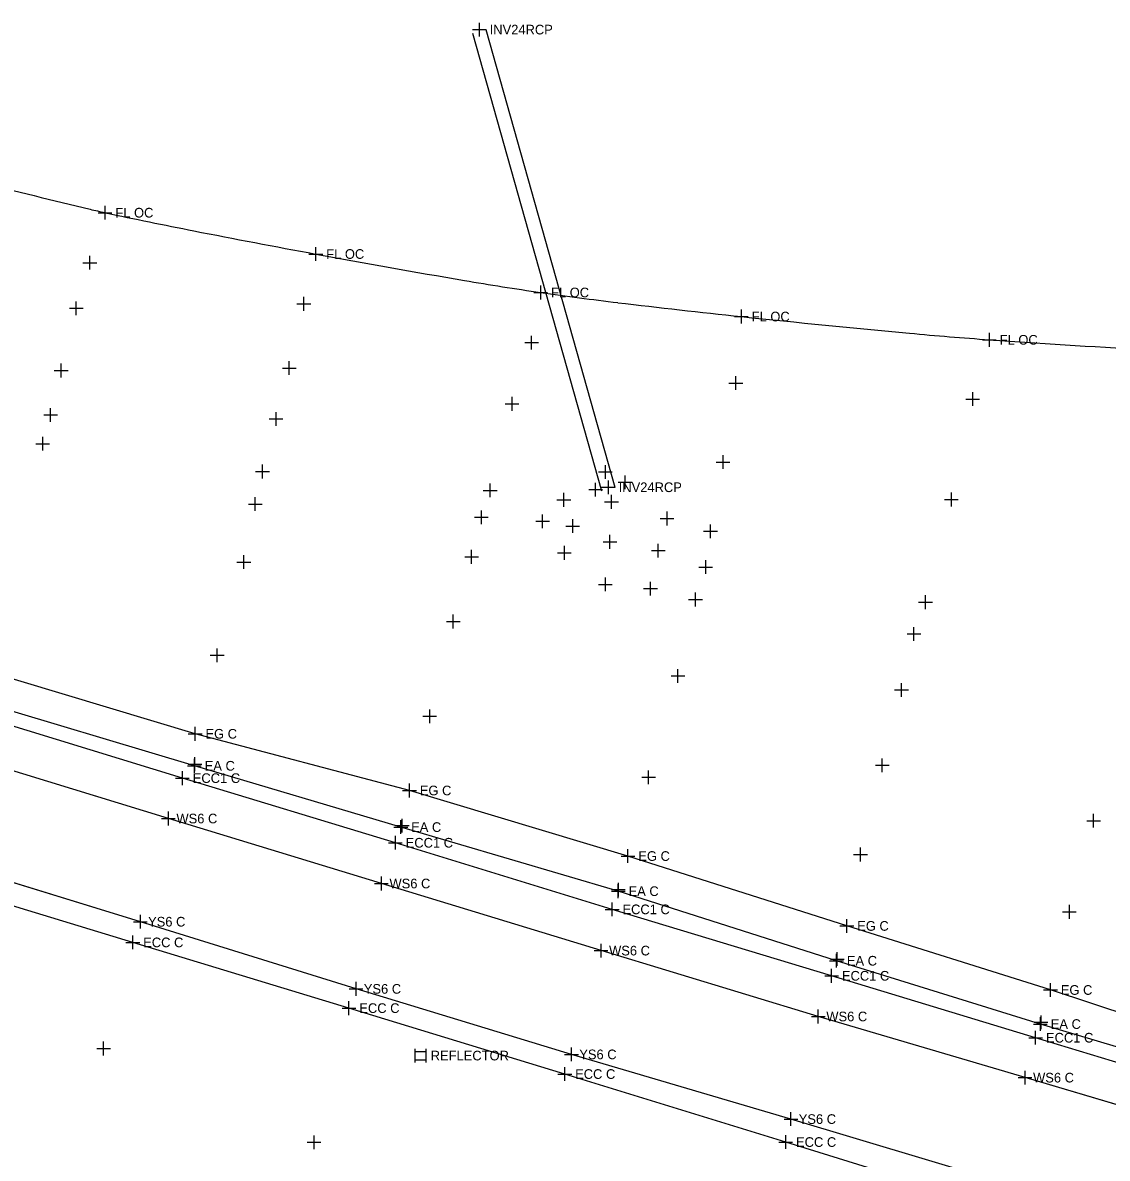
# Model space of a CAD drawing. Extents: x 1324236 to 1326110, y 459090 to 460782.
# Drawn here: x 1325026.1 to 1325183.3, y 460388.2 to 460552.9 of the extents above; entities that cross this region are included whole.
import ezdxf

# ---------------------------------------------------------------- set-up
doc = ezdxf.new("R2010")
doc.units = 0
for name, color, linetype in [('DR_X_Ditch', 7, 'Continuous'), ('DT_X_Terrain_Ground_Line', 7, 'Continuous'), ('DV_X_Property_Line', 7, 'Continuous'), ('PM_X_CL_Double_Solid', 7, 'Continuous'), ('PM_X_Edge_Line', 7, 'Continuous'), ('PV_X_Shoulder', 7, 'Continuous'), ('PV_X_Shoulder_Aggregate', 7, 'Continuous'), ('RW_X_CL', 7, 'Continuous'), ('RW_X_Esmt_SH', 7, 'Continuous'), ('VG_X_Flower_Bed', 7, 'Continuous')]:
    doc.layers.add(name, color=color, linetype=linetype)

msp = doc.modelspace()

# ---------------------------------------------------------------- linework, layer by layer
at = {"layer": 'DR_X_Ditch'}
for points in [[(1325201.72, 460390.92), (1325171.39, 460399.9), (1325141.4, 460408.77), (1325109.9, 460418.32), (1325078.06, 460428.05), (1325047.17, 460437.47), (1325015.78, 460447.08), (1324983.6, 460456.88), (1324953.06, 460466.17), (1324921.13, 460475.86), (1324889.88, 460485.35), (1324858.09, 460494.99)], [(1325197.01, 460375.9), (1325166.97, 460385.03), (1325137.44, 460393.89), (1325105.63, 460403.27), (1325074.39, 460412.77), (1325043.11, 460422.51), (1325010.96, 460432.4), (1324979.11, 460442.15), (1324948.44, 460451.51), (1324916.91, 460461.07), (1324885.73, 460470.56), (1324853.81, 460480.32)]]:
    msp.add_lwpolyline(points, dxfattribs=at)
at = {"layer": 'DT_X_Terrain_Ground_Line'}
for p, q in [((1325082.91, 460404.1), (1325082.91, 460402.1)), ((1325082.91, 460403.7), (1325084.51, 460403.7)), ((1325084.51, 460404.1), (1325084.51, 460402.1)), ((1325082.91, 460402.5), (1325084.51, 460402.5))]:
    msp.add_line(p, q, dxfattribs=at)
at = {"layer": 'DV_X_Property_Line'}
for p, q in [((1325091.26, 460551.87), (1325093.26, 460551.87)), ((1325092.26, 460550.87), (1325092.26, 460552.87)), ((1325110.97, 460484.51), (1325110.97, 460486.51)), ((1325109.97, 460485.51), (1325111.97, 460485.51)), ((1325050.05, 460449.76), (1325052.05, 460449.76)), ((1325051.05, 460448.76), (1325051.05, 460450.76)), ((1325050.94, 460444.12), (1325050.94, 460446.12)), ((1325049.94, 460445.12), (1325051.94, 460445.12)), ((1325048.21, 460443.33), (1325050.21, 460443.33)), ((1325049.21, 460442.33), (1325049.21, 460444.33)), ((1325081.13, 460441.54), (1325083.13, 460441.54)), ((1325082.13, 460440.54), (1325082.13, 460442.54)), ((1325079.87, 460436.23), (1325081.87, 460436.23)), ((1325080.87, 460435.23), (1325080.87, 460437.23)), ((1325080.08, 460432.96), (1325080.08, 460434.96)), ((1325079.08, 460433.96), (1325081.08, 460433.96)), ((1325113.81, 460431.03), (1325113.81, 460433.03)), ((1325112.81, 460432.03), (1325114.81, 460432.03)), ((1325111.4, 460426.94), (1325113.4, 460426.94)), ((1325112.4, 460425.94), (1325112.4, 460427.94)), ((1325111.51, 460423.3), (1325111.51, 460425.3)), ((1325110.51, 460424.3), (1325112.51, 460424.3)), ((1325144.55, 460421.9), (1325146.55, 460421.9)), ((1325145.55, 460420.9), (1325145.55, 460422.9)), ((1325042.02, 460418.51), (1325042.02, 460420.51)), ((1325041.02, 460419.51), (1325043.02, 460419.51)), ((1325143.05, 460416.85), (1325145.05, 460416.85)), ((1325144.05, 460415.85), (1325144.05, 460417.85)), ((1325143.33, 460413.67), (1325143.33, 460415.67)), ((1325142.33, 460414.67), (1325144.33, 460414.67)), ((1325175.07, 460411.61), (1325175.07, 460413.61)), ((1325174.07, 460412.61), (1325176.07, 460412.61)), ((1325072.36, 460409.98), (1325074.36, 460409.98)), ((1325073.36, 460408.98), (1325073.36, 460410.98)), ((1325173.61, 460406.67), (1325173.61, 460408.67)), ((1325172.61, 460407.67), (1325174.61, 460407.67)), ((1325172.92, 460404.69), (1325172.92, 460406.69)), ((1325171.92, 460405.69), (1325173.92, 460405.69)), ((1325103.65, 460400.42), (1325105.65, 460400.42)), ((1325104.65, 460399.42), (1325104.65, 460401.42)), ((1325135.68, 460390.56), (1325137.68, 460390.56)), ((1325136.68, 460389.56), (1325136.68, 460391.56))]:
    msp.add_line(p, q, dxfattribs=at)
at = {"layer": 'PM_X_CL_Double_Solid'}
for centre, radius, start, end in [((1328949.39, 476578.35), 16522.71, 256.183014, 256.298686), ((1325053.24, 460597.26), 73.53, 256.2987, 258.0327), ((1325216.03, 461365.3), 858.64, 258.03269, 258.91027), ((1325360.18, 462100.74), 1608.08, 258.91027, 259.55153), ((1325374.29, 462177.27), 1685.9, 259.55153, 260.2949), ((1325164.66, 460951.54), 442.37, 260.2949, 261.7462), ((1325167.55, 460971.4), 462.43, 261.7462, 263.1461), ((1325252.51, 461678.28), 1174.4, 263.14606, 264.0245), ((1325362.39, 462727.99), 2229.85, 264.0245, 264.65378), ((1325201.47, 461008.44), 502.78, 264.6538, 265.979), ((1325175.55, 460639.7), 133.13, 265.979, 266.3104), ((1333068.62, 583041.15), 122788.82, 266.3103858, 266.3212962)]:
    msp.add_arc(centre, radius, start, end, dxfattribs=at)
at = {"layer": 'PM_X_Edge_Line'}
for p, q in [((1325047.17, 460437.47), (1325015.78, 460447.08)), ((1325078.06, 460428.05), (1325047.17, 460437.47)), ((1325043.11, 460422.51), (1325010.96, 460432.4)), ((1325109.9, 460418.32), (1325078.06, 460428.05)), ((1325074.39, 460412.77), (1325043.11, 460422.51)), ((1325141.4, 460408.77), (1325109.9, 460418.32)), ((1325105.63, 460403.27), (1325074.39, 460412.77)), ((1325171.39, 460399.9), (1325141.4, 460408.77)), ((1325137.44, 460393.89), (1325105.63, 460403.27)), ((1325201.72, 460390.92), (1325171.39, 460399.9)), ((1325166.97, 460385.03), (1325137.44, 460393.89))]:
    msp.add_line(p, q, dxfattribs=at)
at = {"layer": 'PV_X_Shoulder'}
for points in [[(1325203.91, 460398.61), (1325173.61, 460407.67), (1325144.05, 460416.85), (1325112.4, 460426.94), (1325080.87, 460436.23), (1325050.94, 460445.12), (1325018.28, 460454.9), (1324986.5, 460464.93), (1324955.78, 460474.5), (1324923.62, 460484.01), (1324892.37, 460493.49), (1324860.6, 460503.39)], [(1325203.2, 460396.5), (1325172.92, 460405.69), (1325143.33, 460414.67), (1325111.51, 460424.3), (1325080.08, 460433.96), (1325049.21, 460443.33), (1325017.53, 460453.03), (1324985.64, 460462.76), (1324954.9, 460472.05), (1324922.91, 460481.84), (1324891.71, 460491.37), (1324859.83, 460501.03)], [(1325195.95, 460372.56), (1325165.83, 460381.51), (1325136.68, 460390.56), (1325104.65, 460400.42), (1325073.36, 460409.98), (1325042.02, 460419.51), (1325009.78, 460429.29), (1324978.1, 460438.94), (1324947.36, 460448.3), (1324915.86, 460458.05), (1324884.93, 460467.36), (1324852.76, 460477.1)]]:
    msp.add_lwpolyline(points, dxfattribs=at)
at = {"layer": 'PV_X_Shoulder_Aggregate'}
msp.add_lwpolyline([(1325286.15, 460376.13), (1325267.35, 460382.9), (1325236.36, 460392.86), (1325205.04, 460402.74), (1325175.07, 460412.61), (1325145.55, 460421.9), (1325113.81, 460432.03), (1325082.13, 460441.54), (1325051.05, 460449.76), (1325019.35, 460459.28), (1324987.54, 460468.89), (1324956.75, 460477.62), (1324924.35, 460486.71), (1324893.18, 460495.82), (1324861.31, 460505.68), (1324828.49, 460513.21)], dxfattribs=at)
at = {"layer": 'RW_X_CL'}
for p, q in [((1325035.78, 460517.07), (1325035.78, 460519.07)), ((1325034.78, 460518.07), (1325036.78, 460518.07)), ((1325033.82, 460510.46), (1325033.82, 460512.46)), ((1325065.82, 460512.1), (1325067.82, 460512.1)), ((1325066.82, 460511.1), (1325066.82, 460513.1)), ((1325032.82, 460511.46), (1325034.82, 460511.46)), ((1325099.84, 460505.48), (1325099.84, 460507.48)), ((1325098.84, 460506.48), (1325100.84, 460506.48)), ((1325064.71, 460501.79), (1325064.71, 460503.79)), ((1325030.62, 460502.44), (1325032.62, 460502.44)), ((1325031.62, 460501.44), (1325031.62, 460503.44)), ((1325063.71, 460502.79), (1325065.71, 460502.79)), ((1325128.45, 460500.62), (1325130.45, 460500.62)), ((1325129.45, 460499.62), (1325129.45, 460501.62)), ((1325163.79, 460497.3), (1325163.79, 460499.3)), ((1325096, 460497.6), (1325098, 460497.6)), ((1325097, 460496.6), (1325097, 460498.6)), ((1325162.79, 460498.3), (1325164.79, 460498.3)), ((1325029.1, 460495.99), (1325031.1, 460495.99)), ((1325030.1, 460494.99), (1325030.1, 460496.99)), ((1325062.78, 460494.41), (1325062.78, 460496.41)), ((1325061.78, 460495.41), (1325063.78, 460495.41)), ((1325028.95, 460490.82), (1325028.95, 460492.82)), ((1325027.95, 460491.82), (1325029.95, 460491.82)), ((1325126.6, 460489.17), (1325128.6, 460489.17)), ((1325127.6, 460488.17), (1325127.6, 460490.17)), ((1325059.82, 460487.79), (1325061.82, 460487.79)), ((1325060.82, 460486.79), (1325060.82, 460488.79)), ((1325109.54, 460487.73), (1325111.54, 460487.73)), ((1325110.54, 460486.73), (1325110.54, 460488.73)), ((1325093.83, 460484.05), (1325093.83, 460486.05)), ((1325109.12, 460484.16), (1325109.12, 460486.16)), ((1325112.41, 460486.23), (1325114.41, 460486.23)), ((1325113.41, 460485.23), (1325113.41, 460487.23)), ((1325059.78, 460482.08), (1325059.78, 460484.08)), ((1325092.83, 460485.05), (1325094.83, 460485.05)), ((1325104.52, 460482.68), (1325104.52, 460484.68)), ((1325108.12, 460485.16), (1325110.12, 460485.16)), ((1325111.43, 460482.4), (1325111.43, 460484.4)), ((1325160.71, 460482.73), (1325160.71, 460484.73)), ((1325058.78, 460483.08), (1325060.78, 460483.08)), ((1325103.52, 460483.68), (1325105.52, 460483.68)), ((1325110.43, 460483.4), (1325112.43, 460483.4)), ((1325159.71, 460483.73), (1325161.71, 460483.73)), ((1325091.56, 460481.15), (1325093.56, 460481.15)), ((1325092.56, 460480.15), (1325092.56, 460482.15)), ((1325101.44, 460479.57), (1325101.44, 460481.57)), ((1325105.8, 460478.88), (1325105.8, 460480.88)), ((1325118.47, 460480.97), (1325120.47, 460480.97)), ((1325119.47, 460479.97), (1325119.47, 460481.97)), ((1325100.44, 460480.57), (1325102.44, 460480.57)), ((1325104.8, 460479.88), (1325106.8, 460479.88)), ((1325124.78, 460479.13), (1325126.78, 460479.13)), ((1325125.78, 460478.13), (1325125.78, 460480.13)), ((1325110.2, 460477.6), (1325112.2, 460477.6)), ((1325111.2, 460476.6), (1325111.2, 460478.6)), ((1325091.14, 460474.42), (1325091.14, 460476.42)), ((1325103.59, 460476), (1325105.59, 460476)), ((1325104.59, 460475), (1325104.59, 460477)), ((1325117.21, 460476.32), (1325119.21, 460476.32)), ((1325118.21, 460475.32), (1325118.21, 460477.32)), ((1325057.12, 460474.67), (1325059.12, 460474.67)), ((1325058.12, 460473.67), (1325058.12, 460475.67)), ((1325090.14, 460475.42), (1325092.14, 460475.42)), ((1325125.09, 460472.94), (1325125.09, 460474.94)), ((1325110.53, 460470.43), (1325110.53, 460472.43)), ((1325124.09, 460473.94), (1325126.09, 460473.94)), ((1325109.53, 460471.43), (1325111.53, 460471.43)), ((1325116.08, 460470.81), (1325118.08, 460470.81)), ((1325117.08, 460469.81), (1325117.08, 460471.81)), ((1325122.61, 460469.24), (1325124.61, 460469.24)), ((1325123.61, 460468.24), (1325123.61, 460470.24)), ((1325156.95, 460467.84), (1325156.95, 460469.84)), ((1325155.95, 460468.84), (1325157.95, 460468.84)), ((1325087.48, 460466.05), (1325089.48, 460466.05)), ((1325088.48, 460465.05), (1325088.48, 460467.05)), ((1325154.28, 460464.23), (1325156.28, 460464.23)), ((1325155.28, 460463.23), (1325155.28, 460465.23)), ((1325053.25, 460461.14), (1325055.25, 460461.14)), ((1325054.25, 460460.14), (1325054.25, 460462.14)), ((1325120.05, 460458.14), (1325122.05, 460458.14)), ((1325121.05, 460457.14), (1325121.05, 460459.14)), ((1325152.47, 460456.12), (1325154.47, 460456.12)), ((1325153.47, 460455.12), (1325153.47, 460457.12)), ((1325085.06, 460451.3), (1325085.06, 460453.3)), ((1325084.06, 460452.3), (1325086.06, 460452.3)), ((1325051.02, 460444.36), (1325051.02, 460446.36)), ((1325150.68, 460444.2), (1325150.68, 460446.2)), ((1325050.02, 460445.36), (1325052.02, 460445.36)), ((1325116.81, 460442.46), (1325116.81, 460444.46)), ((1325149.68, 460445.2), (1325151.68, 460445.2)), ((1325115.81, 460443.46), (1325117.81, 460443.46)), ((1325047.17, 460436.47), (1325047.17, 460438.47)), ((1325181.33, 460436.16), (1325181.33, 460438.16)), ((1325046.17, 460437.47), (1325048.17, 460437.47)), ((1325080.08, 460436.44), (1325082.08, 460436.44)), ((1325081.08, 460435.44), (1325081.08, 460437.44)), ((1325180.33, 460437.16), (1325182.33, 460437.16)), ((1325147.52, 460431.26), (1325147.52, 460433.26)), ((1325146.52, 460432.26), (1325148.52, 460432.26)), ((1325077.06, 460428.05), (1325079.06, 460428.05)), ((1325078.06, 460427.05), (1325078.06, 460429.05)), ((1325112.42, 460426.16), (1325112.42, 460428.16)), ((1325111.42, 460427.16), (1325113.42, 460427.16)), ((1325177.81, 460422.94), (1325177.81, 460424.94)), ((1325043.11, 460421.51), (1325043.11, 460423.51)), ((1325176.81, 460423.94), (1325178.81, 460423.94)), ((1325042.11, 460422.51), (1325044.11, 460422.51)), ((1325108.9, 460418.32), (1325110.9, 460418.32)), ((1325109.9, 460417.32), (1325109.9, 460419.32)), ((1325144.16, 460416.1), (1325144.16, 460418.1)), ((1325143.16, 460417.1), (1325145.16, 460417.1)), ((1325074.39, 460411.77), (1325074.39, 460413.77)), ((1325073.39, 460412.77), (1325075.39, 460412.77)), ((1325140.4, 460408.77), (1325142.4, 460408.77)), ((1325141.4, 460407.77), (1325141.4, 460409.77)), ((1325173.7, 460406.93), (1325173.7, 460408.93)), ((1325172.7, 460407.93), (1325174.7, 460407.93)), ((1325037.79, 460403.13), (1325037.79, 460405.13)), ((1325036.79, 460404.13), (1325038.79, 460404.13)), ((1325104.63, 460403.27), (1325106.63, 460403.27)), ((1325105.63, 460402.27), (1325105.63, 460404.27)), ((1325171.39, 460398.9), (1325171.39, 460400.9)), ((1325170.39, 460399.9), (1325172.39, 460399.9)), ((1325136.44, 460393.89), (1325138.44, 460393.89)), ((1325137.44, 460392.89), (1325137.44, 460394.89)), ((1325067.3, 460390.53), (1325069.3, 460390.53)), ((1325068.3, 460389.53), (1325068.3, 460391.53))]:
    msp.add_line(p, q, dxfattribs=at)
at = {"layer": 'RW_X_Esmt_SH'}
for p, q in [((1325036.99, 460525.32), (1325038.99, 460525.32)), ((1325037.99, 460524.32), (1325037.99, 460526.32)), ((1325068.56, 460518.33), (1325068.56, 460520.33)), ((1325067.56, 460519.33), (1325069.56, 460519.33)), ((1325100.16, 460513.75), (1325102.16, 460513.75)), ((1325101.16, 460512.75), (1325101.16, 460514.75)), ((1325130.25, 460509.26), (1325130.25, 460511.26)), ((1325129.25, 460510.26), (1325131.25, 460510.26)), ((1325166.21, 460505.89), (1325166.21, 460507.89)), ((1325165.21, 460506.89), (1325167.21, 460506.89))]:
    msp.add_line(p, q, dxfattribs=at)
at = {"layer": 'VG_X_Flower_Bed'}
for p, q in [((1325093.18, 460551.87), (1325111.89, 460485.51)), ((1325091.25, 460551.33), (1325109.97, 460484.97))]:
    msp.add_line(p, q, dxfattribs=at)

# ---------------------------------------------------------------- texts
at = {"layer": 'DV_X_Property_Line'}
for s, p in [('INV24RCP', (1325093.76, 460551.17)), ('INV24RCP', (1325112.47, 460484.81)), ('EG C', (1325052.55, 460449.06)), ('EA C', (1325052.44, 460444.42)), ('ECC1 C', (1325050.71, 460442.63)), ('EG C', (1325083.63, 460440.84)), ('EA C', (1325082.37, 460435.53)), ('ECC1 C', (1325081.58, 460433.26)), ('EG C', (1325115.31, 460431.33)), ('EA C', (1325113.9, 460426.24)), ('ECC1 C', (1325113.01, 460423.6)), ('EG C', (1325147.05, 460421.2)), ('ECC C', (1325043.52, 460418.81)), ('EA C', (1325145.55, 460416.15)), ('ECC1 C', (1325144.83, 460413.97)), ('EG C', (1325176.57, 460411.91)), ('ECC C', (1325074.86, 460409.28)), ('EA C', (1325175.11, 460406.97)), ('ECC1 C', (1325174.42, 460404.99)), ('ECC C', (1325106.15, 460399.72)), ('ECC C', (1325138.18, 460389.86))]:
    msp.add_text(s, height=1.4, dxfattribs=at).set_placement(p)
at = {"layer": 'RW_X_CL'}
for s, p in [('WS6 C', (1325048.34, 460436.77)), ('WS6 C', (1325079.23, 460427.35)), ('YS6 C', (1325044.23, 460421.81)), ('WS6 C', (1325111.07, 460417.62)), ('YS6 C', (1325075.51, 460412.07)), ('WS6 C', (1325142.57, 460408.07)), ('YS6 C', (1325106.75, 460402.57)), ('WS6 C', (1325172.55, 460399.2)), ('YS6 C', (1325138.57, 460393.19))]:
    msp.add_text(s, height=1.4, dxfattribs=at).set_placement(p)
at = {"layer": 'RW_X_Esmt_SH'}
for s, p in [('FL OC', (1325039.49, 460524.62)), ('FL OC', (1325070.06, 460518.63)), ('FL OC', (1325102.66, 460513.05)), ('FL OC', (1325131.75, 460509.56)), ('FL OC', (1325167.71, 460506.19)), ('REFLECTOR', (1325085.21, 460402.4))]:
    msp.add_text(s, height=1.4, dxfattribs=at).set_placement(p)

doc.saveas('drawing.dxf')
